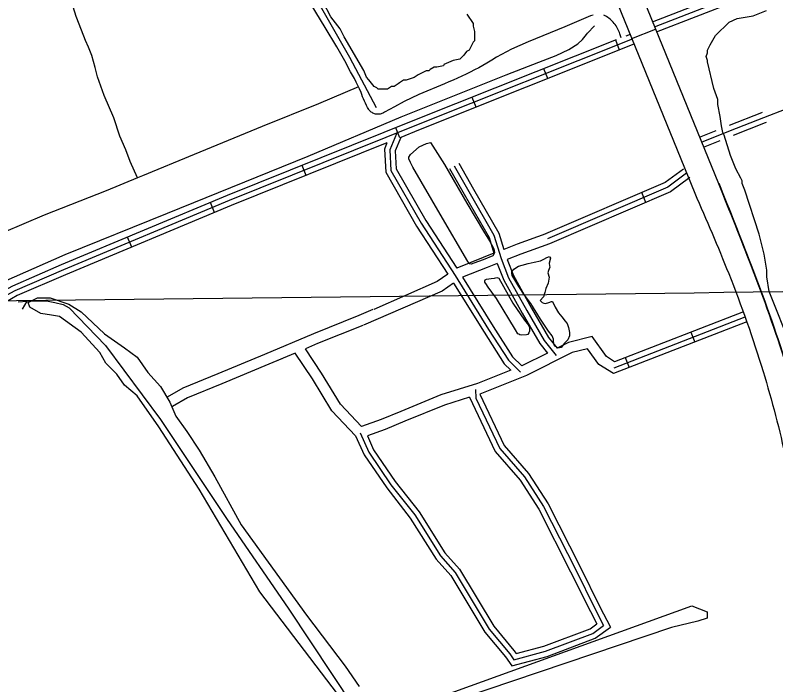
# Model space of a CAD drawing. Extents: x 3694830 to 3732949, y 415201 to 440970.
# Drawn here: x 3709732 to 3711866, y 425723 to 427603 of the extents above; entities that cross this region are included whole.
import ezdxf

# ---------------------------------------------------------------- set-up
doc = ezdxf.new("R2010")
doc.units = 0
for name, color, linetype in [('V-DTCH-CNTR', 7, 'Continuous'), ('V-GRID-MAJR', 7, 'Continuous'), ('V-ROAD-CNTR', 7, 'Continuous'), ('V-SITE-VEGE', 7, 'Continuous'), ('V-TOPO-SHOR', 7, 'Continuous')]:
    doc.layers.add(name, color=color, linetype=linetype)

msp = doc.modelspace()

# ---------------------------------------------------------------- linework, layer by layer
at = {"layer": 'V-DTCH-CNTR'}
for points in [[(3710074.99, 427146.24700000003), (3710054.252, 427191.907), (3710041.86, 427224.804), (3710025.287, 427263.02400000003), (3710008.4050000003, 427315.387), (3709981.4760000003, 427378.025), (3709962.913, 427430.014), (3709955.751, 427456.517), (3709946.23, 427489.936), (3709936.924, 427513.286), (3709928.6380000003, 427532.395), (3709911.074, 427578.029), (3709902.806, 427599.254), (3709884.827, 427657.854)], [(3710694.705, 427402.003), (3710582.699, 427353.84500000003), (3710424.551, 427290.24), (3710234.017, 427212.123), (3710089.1210000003, 427152.10000000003), (3710074.99, 427146.24700000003), (3709986.686, 427109.672), (3709812.639, 427041.981), (3709698.508, 426992.784), (3709588.629, 426945.664), (3709551.589, 427000.991), (3709495.2770000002, 427088.745), (3709423.716, 427185.628), (3709364.164, 427266.012), (3709349.048, 427289.943), (3709338.681, 427312.77400000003), (3709334.04, 427326.03500000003), (3709331.523, 427339.806), (3709330.065, 427354.094), (3709326.632, 427383.737), (3709322.2, 427419.733), (3709315.129, 427456.281), (3709299.414, 427530.98), (3709294.88, 427555.874)]]:
    msp.add_lwpolyline(points, dxfattribs=at)
at = {"layer": 'V-GRID-MAJR'}
msp.add_spline([(3698983.973, 426676.689), (3704276.781, 426737.893), (3709569.5810000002, 426799.866), (3714862.3710000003, 426862.61), (3720155.153, 426926.124), (3725447.9250000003, 426990.407), (3730740.688, 427055.46), (3730740.6890000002, 427055.46)], degree=3, dxfattribs=at)
at = {"layer": 'V-ROAD-CNTR'}
for p, q in [((3711427.6251057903, 427505.334963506), (3711416.502128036, 427533.1969077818)), ((3711226.147508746, 427424.907124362), (3711215.02553099, 427452.76906863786)), ((3711024.6709117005, 427344.479285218), (3711013.5489339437, 427372.34122949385)), ((3710810.9043392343, 427259.02645612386), (3710799.7273615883, 427286.8664004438)), ((3710547.8428653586, 427153.41566734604), (3710536.665887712, 427181.25561166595)), ((3711501.378958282, 427077.31681954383), (3711489.5739818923, 427104.8967643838)), ((3710291.090378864, 427049.5288751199), (3710279.499402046, 427077.1988197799)), ((3710058.5398439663, 426952.11206995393), (3710046.9488671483, 426979.78201461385)), ((3711627.553705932, 426712.998548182), (3711638.382684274, 426685.0206041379)), ((3711443.4760740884, 426641.74869068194), (3711454.3050524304, 426613.77074663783))]:
    msp.add_line(p, q, dxfattribs=at)
for points in [[(3710797.8733652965, 429373.97222622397), (3711300.6403597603, 428124.664724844), (3711527.1729066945, 427566.7788406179), (3711704.7995514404, 427131.0317121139)], [(3710731.189498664, 429347.136279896), (3711233.998493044, 428097.72477872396), (3711460.591039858, 427539.6898947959), (3711638.2356845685, 427103.89776638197)], [(3711520.11492081, 427584.75080467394), (3711864.833231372, 427718.8075365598), (3712550.42786018, 427979.1580158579), (3713058.65184373, 428172.4446292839)], [(3711525.551909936, 427570.770832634), (3711870.2142206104, 427704.805564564), (3712555.7568495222, 427965.1360439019), (3713063.983833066, 428158.42465732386)], [(3711657.64964574, 427246.6974807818), (3711738.4474841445, 427279.1784158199), (3711831.8492973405, 427316.2103417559), (3711894.471172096, 427339.942294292), (3711940.521079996, 427369.46323525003), (3711968.385024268, 427404.1241659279), (3711977.96400511, 427448.98707620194), (3711970.362020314, 427485.1670038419), (3711873.357214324, 427705.99856217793)], [(3711530.9888990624, 427556.7908605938), (3711865.3912302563, 427686.83560050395)], [(3711353.452, 427603.215), (3711349.827, 427602.218), (3711346.27, 427601.007), (3711274.08, 427570.466), (3711170.592, 427528.574), (3711123.867, 427507.318), (3711109.912, 427500.05700000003), (3711096.076, 427492.574), (3711082.36, 427484.87), (3711068.77, 427476.95), (3711055.308, 427468.811), (3711043.807, 427462.126), (3711032.197, 427455.628), (3711020.484, 427449.324), (3711008.665, 427443.211), (3710996.752, 427437.294), (3710984.74, 427431.572), (3710972.639, 427426.047), (3710960.447, 427420.722), (3710948.169, 427415.596), (3710935.812, 427410.673), (3710864.1520000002, 427380.12700000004), (3710823.258, 427360.404), (3710795.63, 427345.849), (3710767.47, 427330.77), (3710765.285, 427329.338), (3710762.987, 427328.093), (3710760.593, 427327.047), (3710758.1210000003, 427326.205), (3710755.588, 427325.574), (3710753.009, 427325.156), (3710750.406, 427324.96), (3710747.7970000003, 427324.978), (3710745.196, 427325.22000000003), (3710742.626, 427325.67600000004), (3710740.105, 427326.348), (3710737.647, 427327.231), (3710735.273, 427328.314), (3710733, 427329.594), (3710730.842, 427331.061), (3710728.8140000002, 427332.705), (3710726.93, 427334.511), (3710725.205, 427336.471), (3710723.651, 427338.571), (3710720.313, 427344.235), (3710717.142, 427350.003), (3710714.148, 427355.862), (3710711.33, 427361.80700000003), (3710708.69, 427367.837), (3710706.235, 427373.942), (3710703.964, 427380.116), (3710701.879, 427386.357), (3710697.4760000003, 427396.13800000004), (3710694.705, 427402.003), (3710688.133, 427415.446), (3710683.193, 427424.968), (3710678.077, 427434.395), (3710672.787, 427443.72500000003), (3710656.147, 427474.54600000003), (3710634.295, 427513.871), (3710601.473, 427568.102), (3710548.864, 427655.826)], [(3711432.023957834, 427539.3932985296), (3711428.298, 427550.559), (3711426.971, 427554.538), (3711425.453, 427558.44800000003), (3711423.752, 427562.28), (3711421.867, 427566.026), (3711419.8030000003, 427569.675), (3711417.569, 427573.224), (3711415.166, 427576.663), (3711412.6, 427579.979), (3711409.88, 427583.169), (3711407.007, 427586.227), (3711403.995, 427589.141), (3711400.843, 427591.908), (3711397.562, 427594.521), (3711394.16, 427596.97500000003), (3711390.644, 427599.26300000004), (3711387.023, 427601.376), (3711383.304, 427603.316)], [(3711461.55003794, 427537.3368995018), (3711528.27490449, 427564.0768460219)], [(3711462.359036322, 427535.351903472), (3710857.928245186, 427294.06838604), (3710331.805297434, 427082.8468084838), (3709866.70322764, 426888.0141981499), (3709730.497500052, 426829.267315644), (3709698.1535647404, 426811.1863518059), (3709466.740027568, 426709.326555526), (3709202.8505553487, 426589.1187959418), (3708967.389026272, 426494.410985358), (3708710.568539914, 426395.733182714), (3708365.9962290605, 426266.56944104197), (3707985.8839892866, 426120.327733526)], [(3711456.7980474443, 427549.2828756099), (3711445.064082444, 427544.5987902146)], [(3711417.8005358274, 427533.7154459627), (3710852.3532563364, 427307.99435818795), (3710326.113308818, 427096.7247807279), (3709860.835239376, 426901.81917053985), (3709723.8505133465, 426842.73628870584), (3709691.4575781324, 426824.627324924), (3709640.500324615, 426802.19786892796)], [(3711467.9200252, 427521.420931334), (3710863.5032340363, 427280.1424138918), (3710813.2843344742, 427259.980454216)], [(3711735.632489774, 427294.19838577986), (3711826.4263081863, 427330.1963137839), (3711828.818303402, 427331.1023119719)], [(3711746.688467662, 427266.310441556), (3711837.2722864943, 427302.22436972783), (3711839.450282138, 427303.05036807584)], [(3711652.0546569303, 427260.61445294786), (3711698.4465641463, 427279.264415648)], [(3710801.295358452, 427270.32043353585), (3710782.7843954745, 427224.777524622), (3710786.044388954, 427167.169639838), (3710870.693219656, 427018.83893649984), (3710966.103028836, 426871.9482302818), (3711059.79584145, 426721.2115317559), (3711115.57572989, 426634.4007053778), (3711149.751661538, 426601.1727718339)], [(3710813.2843344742, 427259.980454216), (3710797.9513651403, 427222.25552966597), (3710800.8213593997, 427171.5396310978), (3710883.507194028, 427026.647920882), (3710970.340020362, 426892.963188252)], [(3710774.58641187, 427244.445485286), (3710337.49728605, 427068.96883623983), (3709872.5712159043, 426874.20922576), (3709737.1444867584, 426815.798342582), (3709704.849551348, 426797.74537868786), (3709472.871015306, 426695.636582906), (3709208.7615435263, 426575.32882352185), (3708972.878015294, 426480.45101327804), (3708715.891529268, 426381.70921076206), (3708371.3222184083, 426252.5464690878), (3707991.2699785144, 426106.32776152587)], [(3710774.58641187, 427244.445485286), (3710767.617425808, 427227.299519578), (3710771.267418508, 427162.79964857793), (3710857.879245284, 427011.02995211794), (3710945.4750700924, 426876.1682218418)], [(3711663.24463455, 427232.780508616), (3711709.636541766, 427251.43047131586)], [(3710950.538059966, 427172.959628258), (3710991.5739778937, 427100.2387737), (3711061.232838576, 426979.4140153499), (3711074.934811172, 426934.77910462)], [(3710963.602033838, 427180.33161351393), (3711004.603951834, 427107.6707588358), (3711075.0748108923, 426985.437003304), (3711095.144770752, 426920.0631340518), (3711116.2327285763, 426866.0562420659), (3711166.968627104, 426773.6674268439), (3711215.871529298, 426689.94259429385), (3711249.479462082, 426648.2066777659)], [(3710976.66600771, 427187.7035987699), (3711017.633925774, 427115.10274397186), (3711088.916783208, 426991.4599912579), (3711102.9497551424, 426945.75108267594)], [(3711606.73474757, 427171.24163169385), (3711555.5058500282, 427133.11770794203), (3711219.323522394, 426989.2199957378)], [(3711615.6897296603, 427159.207655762), (3711563.038834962, 427120.02573412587), (3711225.226510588, 426975.4300233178)], [(3711624.64471175, 427147.17367982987), (3711570.571819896, 427106.93376030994), (3711231.129498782, 426961.64005089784)], [(3711220.0775208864, 426989.51799514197), (3711139.626681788, 426960.113053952), (3711102.9497551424, 426945.75108267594)], [(3711230.37550029, 426961.3420514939), (3711150.2466605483, 426932.0531100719), (3711112.3597363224, 426917.21613974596)], [(3711074.934811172, 426934.77910462), (3711044.9928710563, 426923.05512806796), (3710970.340020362, 426892.963188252)], [(3711112.3597363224, 426917.21613974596), (3711129.8507013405, 426872.421229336), (3711180.0206009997, 426781.061412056), (3711228.2585045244, 426698.47657722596), (3711252.6134558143, 426668.2316377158)], [(3711084.424792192, 426906.277161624), (3711056.0708489, 426895.1751838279), (3710986.7069876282, 426867.21423974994)], [(3711084.424792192, 426906.277161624), (3711102.614755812, 426859.6912547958), (3711153.916653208, 426766.2734416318), (3711203.4845540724, 426681.408611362), (3711225.13551077, 426654.52166513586)], [(3710945.4750700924, 426876.1682218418), (3710915.268130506, 426855.14226389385), (3710737.6304857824, 426776.4724212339)], [(3710986.7069876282, 426867.21423974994), (3711072.47581609, 426729.225515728), (3711127.2657065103, 426643.95668626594), (3711153.279654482, 426618.66373685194)], [(3710961.574037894, 426850.82127253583), (3710929.9481011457, 426828.8083165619), (3710708.9845430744, 426733.21150775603)], [(3710961.574037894, 426850.82127253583), (3711047.11586681, 426713.19754778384), (3711103.8857532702, 426624.84472448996), (3711122.688715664, 426606.5637610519)], [(3710735.20149064, 426777.07342003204), (3710695.9445691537, 426760.053454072), (3710568.64682375, 426708.9235563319), (3710431.433098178, 426650.7036727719), (3710299.991361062, 426596.44878128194), (3710201.564557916, 426556.18286181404), (3710157.9726451, 426530.78191261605)], [(3711775.296410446, 426769.9664342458), (3711413.6371337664, 426630.19871378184), (3711390.318180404, 426644.690684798), (3711350.146260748, 426700.81757254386), (3711284.333392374, 426684.061606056), (3711252.6134558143, 426668.2316377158)], [(3710696.1335687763, 426760.1294539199), (3710568.64682375, 426708.9235563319), (3710431.433098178, 426650.7036727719), (3710299.991361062, 426596.44878128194), (3710201.564557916, 426556.18286181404), (3710157.9726451, 426530.78191261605)], [(3711412.0751368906, 426613.50974715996), (3711780.230400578, 426756.0094621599)], [(3710707.315546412, 426732.2915095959), (3710580.09680085, 426681.1936117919), (3710545.680869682, 426666.58864100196)], [(3710707.315546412, 426732.2915095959), (3710580.09680085, 426681.1936117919), (3710563.1788346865, 426674.015626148)], [(3711784.960391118, 426742.38748940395), (3711410.5131400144, 426596.82078053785), (3711369.404222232, 426622.36672944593), (3711337.6822856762, 426666.6876408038), (3711294.851371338, 426655.781662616), (3711166.0276289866, 426591.49679118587), (3711034.974891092, 426539.4488952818)], [(3711122.688715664, 426606.5637610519), (3711028.7939034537, 426569.27383563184), (3710925.9391091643, 426536.993900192), (3710813.880333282, 426490.7379927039), (3710758.499444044, 426468.1670378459), (3710703.5915538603, 426448.52507712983), (3710644.12667279, 426510.8449524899), (3710590.8457793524, 426598.15077787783), (3710545.680869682, 426666.58864100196)], [(3710517.5999258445, 426654.6756648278), (3710443.015075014, 426623.02972811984), (3710311.393338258, 426568.7008367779), (3710214.8605313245, 426529.20891576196), (3710173.076614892, 426504.86196445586)], [(3710481.9039972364, 426639.53069511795), (3710443.015075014, 426623.02972811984), (3710311.393338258, 426568.7008367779), (3710214.8605313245, 426529.20891576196), (3710173.076614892, 426504.86196445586)], [(3710686.8175874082, 426422.64812888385), (3710620.1967206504, 426492.4669892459), (3710565.5138300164, 426582.06881004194), (3710517.5999258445, 426654.6756648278)], [(3711225.13551077, 426654.52166513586), (3711153.279654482, 426618.66373685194)], [(3711023.52591399, 426551.8988703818), (3711024.0139130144, 426527.56191905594), (3711091.056778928, 426386.36320145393), (3711160.3126404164, 426307.112359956), (3711213.861533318, 426223.5605270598), (3711303.3993542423, 426047.621878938), (3711358.939243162, 425935.71210275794), (3711382.6101958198, 425889.64519489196)], [(3711034.974891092, 426539.4488952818), (3711103.7167536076, 426394.6711848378), (3711172.3406163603, 426316.14434189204), (3711226.892507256, 426231.02751212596), (3711316.802327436, 426054.35786546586), (3711372.329216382, 425942.4740892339), (3711401.7911574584, 425885.137203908)], [(3711005.9389491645, 426530.657912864), (3710936.173088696, 426508.7639566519), (3710825.264310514, 426462.98204821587), (3710769.2174226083, 426440.1390939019), (3710719.742521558, 426422.441129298)], [(3711005.9389491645, 426530.657912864), (3711078.396804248, 426378.0552180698), (3711148.284664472, 426298.08037801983), (3711200.8305593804, 426216.0935419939), (3711289.996381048, 426040.88589240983), (3711345.5492699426, 425928.950116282), (3711363.4292341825, 425894.1531858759)], [(3710699.4675621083, 426431.11911194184), (3710723.950513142, 426376.0592220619), (3710786.030388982, 426284.747404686), (3710852.52625599, 426200.217573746), (3710924.8191114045, 426084.988804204), (3710966.0150290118, 426038.88089642), (3711061.9658371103, 425879.40621536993), (3711119.123722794, 425810.664352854), (3711131.034698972, 425793.62838692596), (3711219.24052256, 425817.56533905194), (3711352.1102568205, 425867.1982397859), (3711382.6101958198, 425889.64519489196)], [(3710686.8175874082, 426422.64812888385), (3710710.790539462, 426368.737236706), (3710773.918413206, 426275.882422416), (3710840.244280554, 426191.5705910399), (3710912.787135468, 426075.9418222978), (3710953.889053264, 426029.938914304), (3711049.701861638, 425870.6942327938), (3711107.189746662, 425801.5563710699), (3711124.784711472, 425776.3894214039), (3711223.839513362, 425803.27036764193), (3711359.317242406, 425853.87826642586), (3711401.7911574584, 425885.137203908)], [(3710719.742521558, 426422.441129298), (3710737.110486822, 426383.381207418), (3710798.142364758, 426293.612386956), (3710864.8082314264, 426208.8645564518), (3710936.8510873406, 426094.0357861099), (3710978.14100476, 426047.822878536), (3711074.229812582, 425888.1181979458), (3711131.057698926, 425819.7723346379), (3711137.284686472, 425810.867352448), (3711214.6415317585, 425831.860310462), (3711344.903271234, 425880.51821314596), (3711363.4292341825, 425894.1531858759)]]:
    msp.add_lwpolyline(points, dxfattribs=at)
for points in [[(3711704.7995514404, 427131.0317121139), (3711795.7483695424, 426900.94517228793), (3711893.725173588, 426622.3997293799), (3711959.1410427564, 426368.29423759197), (3712008.0049450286, 426069.6508348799)], [(3711705.8335493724, 427131.4407112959), (3711796.7903674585, 426901.33417151), (3711894.7901714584, 426622.72372873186), (3711960.230040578, 426368.523237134), (3712009.101942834, 426069.8308345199)], [(3711638.2356845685, 427103.89776638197), (3711733.637493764, 426877.75621866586), (3711830.245300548, 426603.103767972), (3711894.2051726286, 426354.6522648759), (3711942.58907586, 426058.94785628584)]]:
    msp.add_spline(points, degree=3, dxfattribs=at)
at = {"layer": 'V-SITE-VEGE'}
for points in [[(3710998.6070000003, 427606.16000000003), (3711017.0470000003, 427579.848), (3711016.9820000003, 427572.381), (3711020.582, 427557.404), (3711020.349, 427531.259), (3711016.5810000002, 427527.56), (3711005.1750000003, 427505.24700000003), (3710997.671, 427501.579), (3710990.102, 427490.44), (3710978.7970000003, 427479.336), (3710960.088, 427475.768), (3710933.843, 427464.797), (3710933.811, 427461.06200000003), (3710915.102, 427457.494), (3710907.631, 427457.561), (3710896.361, 427450.191), (3710892.591, 427446.49), (3710885.1210000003, 427446.556), (3710862.612, 427435.552), (3710851.34, 427428.181), (3710828.863, 427420.913), (3710821.394, 427420.978), (3710810.122, 427413.607), (3710806.3510000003, 427409.907), (3710795.0810000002, 427402.538), (3710787.612, 427402.603), (3710776.34, 427395.235), (3710750.193, 427395.468), (3710746.492, 427399.23600000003), (3710739.056, 427403.038), (3710724.284, 427421.846), (3710716.878, 427429.38300000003), (3710709.575, 427448.124), (3710654.386, 427542.001), (3710643.382, 427564.51), (3710617.536, 427598.359), (3710595.4930000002, 427639.645)], [(3711902.2460000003, 426688.972), (3711854.759, 426808.925), (3711847.4560000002, 426827.666), (3711840.3540000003, 426868.819), (3711840.522, 426887.492), (3711833.452, 426932.381), (3711826.214, 426958.593), (3711819.012, 426988.539), (3711779.028, 427112.16000000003), (3711771.725, 427130.903), (3711771.793, 427138.37200000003), (3711768.125, 427145.876), (3711753.418, 427172.154), (3711738.812, 427209.639), (3711720.6380000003, 427265.83), (3711716.97, 427273.33400000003), (3711713.4, 427292.042), (3711709.898, 427318.222), (3711702.73, 427351.901), (3711702.861, 427366.841), (3711691.9250000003, 427396.824), (3711673.919, 427471.691), (3711673.952, 427475.424), (3711670.316, 427486.664), (3711674.1520000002, 427497.835), (3711674.218, 427505.304), (3711681.822, 427520.177), (3711696.9960000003, 427546.189), (3711734.679, 427583.206), (3711757.1890000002, 427594.21), (3711802.075, 427601.28), (3711839.559, 427615.886)], [(3710653.29, 425674.96), (3710417.88, 425984.697), (3710247.862, 426272.623), (3710134.515, 426447.123), (3710073.483, 426534.37200000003), (3710038.605, 426564.912), (3710016.81, 426595.45), (3709986.293, 426625.985), (3709968.859, 426656.523), (3709916.542, 426713.23600000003), (3709855.512, 426756.86100000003), (3709833.713, 426761.223), (3709803.198, 426765.585), (3709772.681, 426783.036), (3709768.322, 426796.123), (3709794.477, 426809.21), (3709829.3570000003, 426809.21), (3709881.667, 426791.761), (3709916.542, 426769.95), (3709981.935, 426708.874), (3710038.605, 426669.612), (3710073.483, 426643.436), (3710104, 426599.81), (3710138.875, 426560.55), (3710165.032, 426516.923), (3710182.469, 426477.661), (3710212.986, 426434.037), (3710247.862, 426381.686), (3710291.457, 426307.523), (3710365.566, 426172.286), (3710548.664, 425919.26), (3710657.65, 425775.297), (3710696.886, 425718.582)]]:
    msp.add_lwpolyline(points, dxfattribs=at)
msp.add_lwpolyline([(3710980.2490000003, 425683.684), (3710788.433, 425618.24700000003), (3710784.073, 425626.971), (3710792.794, 425644.422), (3710810.23, 425648.784), (3711629.807, 425945.435), (3711673.403, 425927.982), (3711673.403, 425910.53500000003), (3711647.2460000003, 425901.811), (3711573.1350000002, 425884.36)], close=True, dxfattribs=at)
at = {"layer": 'V-TOPO-SHOR'}
msp.add_line((3709751.619, 426777.802), (3709764.937, 426800.506), dxfattribs=at)
for points in [[(3710745.069, 427342.71), (3710670.591, 427484.083), (3710580.703, 427641.83), (3710558.6950000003, 427676.527), (3710528.028, 427726.185), (3710504.085, 427771.047), (3710432.796, 427891.42), (3710338.168, 428048.534), (3710274.248, 428160.726), (3710202.369, 428290.575), (3710174.435, 428342.914), (3710162.487, 428368.05100000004), (3710150.563, 428395.89400000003), (3710146.6580000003, 428412.83900000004), (3710143.448, 428431.80700000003)], [(3709673.236, 426843.87), (3709872.058, 426931.027), (3710158.559, 427047.558), (3710553.7490000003, 427207.19800000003), (3710814.666, 427317.771), (3711108.917, 427435.781), (3711200.52, 427471.306), (3711249.426, 427490.20300000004), (3711285.159, 427506.898), (3711310.059, 427522.91500000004), (3711323.3140000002, 427534.398), (3711335.049, 427548.99), (3711337.406, 427552.836), (3711356.927, 427573.548)], [(3710896.662, 427245.499), (3710936.289, 427183.803), (3710998.757, 427075.37), (3711045.631, 426996.69), (3711062.31, 426970.099), (3711073.75, 426948.844), (3711075.819, 426943.538), (3711076.808, 426936.126), (3711071.444, 426927.715), (3711044.904, 426916.324), (3711018.381, 426907.047), (3711010.951, 426903.94), (3711006.73, 426905.038), (3711005.673, 426905.04600000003), (3711001.501, 426911.43), (3710924.449, 427044.318), (3710847.387, 427176.15), (3710841.167, 427189.95300000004), (3710835.965, 427199.52), (3710836.015, 427204.806), (3710840.311, 427212.17), (3710864.824, 427233.099), (3710886.059, 427242.423), (3710896.662, 427245.499)], [(3711254.157, 426668.025), (3711246.813, 426674.43700000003), (3711243.669, 426677.636), (3711241.639, 426687.174), (3711241.699, 426693.518), (3711238.612, 426703.064), (3711228.153, 426715.848), (3711205.1950000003, 426749.898), (3711178.096, 426793.50200000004), (3711160.33, 426816.929), (3711144.6890000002, 426841.392), (3711133.231, 426860.533), (3711125.933, 426872.231), (3711124.924, 426877.529), (3711124.973, 426882.815), (3711130.326, 426890.169), (3711144.148, 426898.505), (3711153.694, 426901.591), (3711170.6520000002, 426905.666), (3711187.609, 426909.744), (3711205.623, 426913.809), (3711215.179, 426917.952), (3711223.687, 426923.163), (3711231.109, 426925.211), (3711232.1550000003, 426924.143), (3711233.185, 426920.963), (3711229.8880000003, 426907.243), (3711230.877, 426899.83400000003), (3711231.897, 426895.592), (3711227.582, 426886.114), (3711226.466, 426879.78), (3711229.534, 426868.118), (3711227.264, 426851.218), (3711220.776, 426835.416), (3711217.508, 426824.871), (3711214.221, 426812.208), (3711204.6070000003, 426801.72000000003), (3711209.846, 426796.385), (3711215.116, 426794.222), (3711219.345, 426794.186), (3711228.88, 426796.213), (3711236.312, 426799.32), (3711239.485, 426799.289), (3711246.7430000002, 426783.362), (3711256.117, 426767.412), (3711265.537, 426756.75200000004), (3711271.804, 426748.237), (3711273.8910000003, 426745.044), (3711280.168, 426737.585), (3711284.293, 426725.916), (3711287.34, 426712.139), (3711287.254, 426702.62200000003), (3711281.87, 426692.097), (3711273.326, 426682.656), (3711263.6920000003, 426670.052), (3711254.157, 426668.025)], [(3711054.335, 426861.806), (3711067.574, 426863.80100000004), (3711076.046, 426865.311), (3711082.93, 426866.306), (3711085.569, 426865.755), (3711088.203, 426864.672), (3711128.2830000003, 426794.511), (3711160.631, 426746.629), (3711171.614, 426733.311), (3711173.681, 426728.004), (3711174.705, 426724.294), (3711174.633, 426716.364), (3711172.9990000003, 426711.09), (3711170.318, 426706.886), (3711166.072, 426705.337), (3711151.794, 426704.938), (3711147.573, 426706.034), (3711144.415, 426707.64900000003), (3711142.309, 426708.72500000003), (3711135.537, 426719.89), (3711082.397, 426807.618), (3711069.3370000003, 426825.186), (3711064.113, 426832.106), (3711060.983, 426836.895), (3711056.807, 426842.75), (3711053.6780000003, 426847.536), (3711049.5, 426853.389), (3711049.007, 426857.096), (3711050.088, 426859.73), (3711054.335, 426861.806)], [(3709739.7060000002, 426798.865), (3709764.937, 426800.506), (3709780.688, 426801.53), (3709819.815, 426801.173), (3709843.042, 426796.733), (3709866.258, 426791.234), (3709883.09, 426781.566), (3709984.714, 426675.946), (3710139.348, 426468.324), (3710326.1010000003, 426187.439), (3710497.281, 425938.423), (3710681.95, 425660.73), (3710776.7970000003, 425507.585), (3710884.257, 425345.863), (3711065.1780000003, 425105.169)]]:
    msp.add_lwpolyline(points, dxfattribs=at)

doc.saveas('drawing.dxf')
